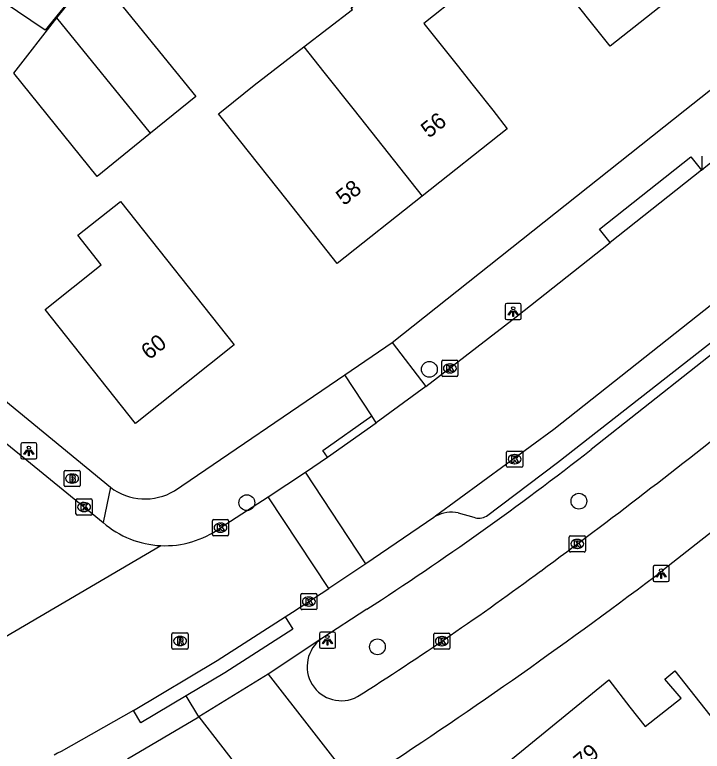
# Model space of a CAD drawing. Extents: x 159503 to 160347, y 382525 to 383272.
# Drawn here: x 159751.59 to 159794.13, y 382960.37 to 383005.91 of the extents above; entities that cross this region are included whole.
import ezdxf

# ---------------------------------------------------------------- set-up
doc = ezdxf.new("R2010")
doc.units = 0
for name, color, linetype in [('IMGEO_Boom', 7, 'Continuous'), ('IMGEO_Brandkraan', 7, 'Continuous'), ('IMGEO_Kolk', 7, 'Continuous'), ('IMGEO_Lichtpunt', 7, 'Continuous'), ('IMGEO_Pand', 7, 'Continuous'), ('IMGEO_Pand_nummerreeks', 7, 'Continuous'), ('IMGEO_Rijbaan_lokaal_open', 7, 'Continuous'), ('IMGEO_Rioolput', 7, 'Continuous'), ('IMGEO_Voetpad_open', 7, 'Continuous')]:
    doc.layers.add(name, color=color, linetype=linetype)

msp = doc.modelspace()

# ---------------------------------------------------------------- linework, layer by layer
at = {"layer": 'IMGEO_Boom'}
for centre in [(159777.246, 382983.98), (159765.949, 382975.736), (159786.498, 382975.827), (159774.031, 382966.825)]:
    msp.add_circle(centre, 0.489, dxfattribs=at)
at = {"layer": 'IMGEO_Brandkraan'}
for p, q in [((159754.641, 382976.804), (159754.641, 382977.656)), ((159754.716, 382977.73), (159755.568, 382977.73)), ((159755.642, 382977.656), (159755.642, 382976.804)), ((159755.129, 382977.51), (159755.154, 382977.51)), ((159755.568, 382976.73), (159754.716, 382976.73)), ((159755.152, 382976.95), (159755.127, 382976.95))]:
    msp.add_line(p, q, dxfattribs=at)
for points in [[(159754.641, 382976.804), (159754.641, 382977.656)], [(159754.716, 382977.73), (159755.568, 382977.73)], [(159755.642, 382977.656), (159755.642, 382976.804)], [(159754.989, 382977.43), (159754.989, 382977.03), (159755.202, 382977.03)], [(159755.22, 382977.43), (159754.989, 382977.43)], [(159755.168, 382977.349), (159755.114, 382977.349), (159755.114, 382977.273)], [(159755.114, 382977.273), (159755.167, 382977.273)], [(159755.176, 382977.197), (159755.114, 382977.197), (159755.114, 382977.116)], [(159755.114, 382977.116), (159755.176, 382977.116)], [(159755.568, 382976.73), (159754.716, 382976.73)]]:
    msp.add_lwpolyline(points, dxfattribs=at)
for centre, radius, start, end in [((159754.718, 382977.654), 0.0765, 91.552, 178.448), ((159754.718, 382977.654), 0.0765, 91.552, 178.448), ((159755.566, 382977.654), 0.0765, 1.552, 88.448), ((159755.566, 382977.654), 0.0765, 1.552, 88.448), ((159755.169, 382977.311), 0.0379, 267.8285, 90.9355), ((159755.177, 382977.156), 0.0404, 269.8759, 90.5077), ((159755.224, 382977.285), 0.145, 59.4692, 91.5367), ((159755.249, 382977.332), 0.0922, 285.5137, 58.1501), ((159755.254, 382977.14), 0.105, 301.3115, 78.989), ((159754.718, 382976.806), 0.0765, 181.552, 268.448), ((159754.718, 382976.806), 0.0765, 181.552, 268.448), ((159755.208, 382977.281), 0.251, 268.6676, 293.5347), ((159755.566, 382976.806), 0.0765, 271.552, 358.448), ((159755.566, 382976.806), 0.0765, 271.552, 358.448)]:
    msp.add_arc(centre, radius, start, end, dxfattribs=at)
for centre, major_axis, ratio, start_param, end_param in [((159755.128, 382977.23), (-0.387, 0.002), 0.722429, 4.712389, 7.853982), ((159755.153, 382977.23), (-0.39, 0.002), 0.717154, 1.570796, 4.712389)]:
    msp.add_ellipse(centre, major_axis=major_axis, ratio=ratio, start_param=start_param, end_param=end_param, dxfattribs=at)
at = {"layer": 'IMGEO_Kolk'}
for p, q in [((159794.13, 382996.316), (159794.13, 382997.168)), ((159778.012, 382983.616), (159778.012, 382984.468)), ((159778.087, 382984.542), (159778.939, 382984.542)), ((159779.013, 382984.468), (159779.013, 382983.616)), ((159778.5, 382984.322), (159778.525, 382984.322)), ((159778.939, 382983.542), (159778.087, 382983.542)), ((159778.523, 382983.762), (159778.498, 382983.762)), ((159782.094, 382978.927), (159782.946, 382978.927)), ((159782.019, 382978.001), (159782.019, 382978.853)), ((159782.507, 382978.707), (159782.532, 382978.707)), ((159783.02, 382978.853), (159783.02, 382978.001)), ((159782.53, 382978.147), (159782.505, 382978.147)), ((159782.946, 382977.927), (159782.094, 382977.927)), ((159755.379, 382975.042), (159755.379, 382975.894)), ((159755.454, 382975.968), (159756.306, 382975.968)), ((159755.867, 382975.748), (159755.892, 382975.748)), ((159756.38, 382975.894), (159756.38, 382975.042)), ((159756.306, 382974.968), (159755.454, 382974.968)), ((159755.89, 382975.188), (159755.865, 382975.188)), ((159763.821, 382973.765), (159763.821, 382974.617)), ((159763.896, 382974.691), (159764.748, 382974.691)), ((159764.309, 382974.471), (159764.334, 382974.471)), ((159764.822, 382974.617), (159764.822, 382973.765)), ((159764.332, 382973.911), (159764.307, 382973.911)), ((159764.748, 382973.691), (159763.896, 382973.691)), ((159785.899, 382972.762), (159785.899, 382973.614)), ((159785.974, 382973.688), (159786.826, 382973.688)), ((159786.387, 382973.468), (159786.412, 382973.468)), ((159786.9, 382973.614), (159786.9, 382972.762)), ((159786.826, 382972.688), (159785.974, 382972.688)), ((159786.41, 382972.908), (159786.385, 382972.908)), ((159769.291, 382969.196), (159769.291, 382970.048)), ((159769.366, 382970.122), (159770.218, 382970.122)), ((159769.779, 382969.902), (159769.804, 382969.902)), ((159770.292, 382970.048), (159770.292, 382969.196)), ((159769.802, 382969.342), (159769.777, 382969.342)), ((159770.218, 382969.122), (159769.366, 382969.122)), ((159777.516, 382966.747), (159777.516, 382967.599)), ((159777.591, 382967.673), (159778.443, 382967.673)), ((159778.517, 382967.599), (159778.517, 382966.747)), ((159778.004, 382967.453), (159778.029, 382967.453)), ((159778.443, 382966.673), (159777.591, 382966.673)), ((159778.027, 382966.893), (159778.002, 382966.893))]:
    msp.add_line(p, q, dxfattribs=at)
for points in [[(159794.13, 382996.316), (159794.13, 382997.168)], [(159778.012, 382983.616), (159778.012, 382984.468)], [(159778.087, 382984.542), (159778.939, 382984.542)], [(159779.013, 382984.468), (159779.013, 382983.616)], [(159778.333, 382984.242), (159778.456, 382984.242), (159778.456, 382984.091), (159778.586, 382984.242), (159778.75, 382984.242), (159778.604, 382984.091), (159778.757, 382983.842), (159778.605, 382983.842), (159778.52, 382984.006), (159778.456, 382983.939), (159778.456, 382983.842), (159778.333, 382983.842), (159778.333, 382984.242)], [(159778.939, 382983.542), (159778.087, 382983.542)], [(159782.094, 382978.927), (159782.946, 382978.927)], [(159782.019, 382978.001), (159782.019, 382978.853)], [(159782.34, 382978.627), (159782.463, 382978.627), (159782.463, 382978.476), (159782.593, 382978.627), (159782.757, 382978.627), (159782.611, 382978.476), (159782.764, 382978.227), (159782.612, 382978.227), (159782.527, 382978.391), (159782.463, 382978.324), (159782.463, 382978.227), (159782.34, 382978.227), (159782.34, 382978.627)], [(159783.02, 382978.853), (159783.02, 382978.001)], [(159782.946, 382977.927), (159782.094, 382977.927)], [(159755.379, 382975.042), (159755.379, 382975.894)], [(159755.454, 382975.968), (159756.306, 382975.968)], [(159756.38, 382975.894), (159756.38, 382975.042)], [(159755.7, 382975.668), (159755.823, 382975.668), (159755.823, 382975.517), (159755.953, 382975.668), (159756.117, 382975.668), (159755.971, 382975.517), (159756.124, 382975.268), (159755.972, 382975.268), (159755.887, 382975.432), (159755.823, 382975.365), (159755.823, 382975.268), (159755.7, 382975.268), (159755.7, 382975.668)], [(159756.306, 382974.968), (159755.454, 382974.968)], [(159763.821, 382973.765), (159763.821, 382974.617)], [(159763.896, 382974.691), (159764.748, 382974.691)], [(159764.142, 382974.391), (159764.265, 382974.391), (159764.265, 382974.24), (159764.395, 382974.391), (159764.559, 382974.391), (159764.413, 382974.24), (159764.566, 382973.991), (159764.414, 382973.991), (159764.329, 382974.155), (159764.265, 382974.088), (159764.265, 382973.991), (159764.142, 382973.991), (159764.142, 382974.391)], [(159764.822, 382974.617), (159764.822, 382973.765)], [(159764.748, 382973.691), (159763.896, 382973.691)], [(159785.899, 382972.762), (159785.899, 382973.614)], [(159785.974, 382973.688), (159786.826, 382973.688)], [(159786.9, 382973.614), (159786.9, 382972.762)], [(159786.22, 382973.388), (159786.343, 382973.388), (159786.343, 382973.237), (159786.473, 382973.388), (159786.637, 382973.388), (159786.491, 382973.237), (159786.644, 382972.988), (159786.492, 382972.988), (159786.407, 382973.152), (159786.343, 382973.085), (159786.343, 382972.988), (159786.22, 382972.988), (159786.22, 382973.388)], [(159786.826, 382972.688), (159785.974, 382972.688)], [(159769.291, 382969.196), (159769.291, 382970.048)], [(159769.366, 382970.122), (159770.218, 382970.122)], [(159769.612, 382969.822), (159769.735, 382969.822), (159769.735, 382969.671), (159769.865, 382969.822), (159770.029, 382969.822), (159769.883, 382969.671), (159770.036, 382969.422), (159769.884, 382969.422), (159769.799, 382969.586), (159769.735, 382969.519), (159769.735, 382969.422), (159769.612, 382969.422), (159769.612, 382969.822)], [(159770.292, 382970.048), (159770.292, 382969.196)], [(159770.218, 382969.122), (159769.366, 382969.122)], [(159777.516, 382966.747), (159777.516, 382967.599)], [(159777.591, 382967.673), (159778.443, 382967.673)], [(159778.517, 382967.599), (159778.517, 382966.747)], [(159777.837, 382967.373), (159777.96, 382967.373), (159777.96, 382967.222), (159778.09, 382967.373), (159778.254, 382967.373), (159778.108, 382967.222), (159778.261, 382966.973), (159778.109, 382966.973), (159778.024, 382967.137), (159777.96, 382967.07), (159777.96, 382966.973), (159777.837, 382966.973), (159777.837, 382967.373)], [(159778.443, 382966.673), (159777.591, 382966.673)]]:
    msp.add_lwpolyline(points, dxfattribs=at)
for centre, start, end in [((159778.089, 382984.466), 91.552, 178.448), ((159778.089, 382984.466), 91.552, 178.448), ((159778.937, 382984.466), 1.552, 88.448), ((159778.937, 382984.466), 1.552, 88.448), ((159778.089, 382983.618), 181.552, 268.448), ((159778.089, 382983.618), 181.552, 268.448), ((159778.937, 382983.618), 271.552, 358.448), ((159778.937, 382983.618), 271.552, 358.448), ((159782.096, 382978.851), 91.552, 178.448), ((159782.096, 382978.851), 91.552, 178.448), ((159782.944, 382978.851), 1.552, 88.448), ((159782.944, 382978.851), 1.552, 88.448), ((159782.096, 382978.003), 181.552, 268.448), ((159782.096, 382978.003), 181.552, 268.448), ((159782.944, 382978.003), 271.552, 358.448), ((159782.944, 382978.003), 271.552, 358.448), ((159755.456, 382975.892), 91.552, 178.448), ((159755.456, 382975.892), 91.552, 178.448), ((159756.304, 382975.892), 1.552, 88.448), ((159756.304, 382975.892), 1.552, 88.448), ((159755.456, 382975.044), 181.552, 268.448), ((159755.456, 382975.044), 181.552, 268.448), ((159756.304, 382975.044), 271.552, 358.448), ((159756.304, 382975.044), 271.552, 358.448), ((159763.898, 382974.615), 91.552, 178.448), ((159763.898, 382974.615), 91.552, 178.448), ((159764.746, 382974.615), 1.552, 88.448), ((159764.746, 382974.615), 1.552, 88.448), ((159763.898, 382973.767), 181.552, 268.448), ((159763.898, 382973.767), 181.552, 268.448), ((159764.746, 382973.767), 271.552, 358.448), ((159764.746, 382973.767), 271.552, 358.448), ((159785.976, 382973.612), 91.552, 178.448), ((159785.976, 382973.612), 91.552, 178.448), ((159786.824, 382973.612), 1.552, 88.448), ((159786.824, 382973.612), 1.552, 88.448), ((159785.976, 382972.764), 181.552, 268.448), ((159785.976, 382972.764), 181.552, 268.448), ((159786.824, 382972.764), 271.552, 358.448), ((159786.824, 382972.764), 271.552, 358.448), ((159769.368, 382970.046), 91.552, 178.448), ((159769.368, 382970.046), 91.552, 178.448), ((159770.216, 382970.046), 1.552, 88.448), ((159770.216, 382970.046), 1.552, 88.448), ((159769.368, 382969.198), 181.552, 268.448), ((159769.368, 382969.198), 181.552, 268.448), ((159770.216, 382969.198), 271.552, 358.448), ((159770.216, 382969.198), 271.552, 358.448), ((159777.593, 382967.597), 91.552, 178.448), ((159777.593, 382967.597), 91.552, 178.448), ((159778.441, 382967.597), 1.552, 88.448), ((159778.441, 382967.597), 1.552, 88.448), ((159777.593, 382966.749), 181.552, 268.448), ((159777.593, 382966.749), 181.552, 268.448), ((159778.441, 382966.749), 271.552, 358.448), ((159778.441, 382966.749), 271.552, 358.448)]:
    msp.add_arc(centre, 0.0765, start, end, dxfattribs=at)
for centre, major_axis, ratio, start_param, end_param in [((159778.499, 382984.042), (-0.387, 0.002), 0.722429, 4.712389, 7.853982), ((159778.524, 382984.042), (-0.39, 0.002), 0.717154, 1.570796, 4.712389), ((159782.506, 382978.427), (-0.387, 0.002), 0.722429, 4.712389, 7.853982), ((159782.531, 382978.427), (-0.39, 0.002), 0.717154, 1.570796, 4.712389), ((159755.866, 382975.468), (-0.387, 0.002), 0.722429, 4.712389, 7.853982), ((159755.891, 382975.468), (-0.39, 0.002), 0.717154, 1.570796, 4.712389), ((159764.308, 382974.191), (-0.387, 0.002), 0.722429, 4.712389, 7.853982), ((159764.333, 382974.191), (-0.39, 0.002), 0.717154, 1.570796, 4.712389), ((159786.386, 382973.188), (-0.387, 0.002), 0.722429, 4.712389, 7.853982), ((159786.411, 382973.188), (-0.39, 0.002), 0.717154, 1.570796, 4.712389), ((159769.778, 382969.622), (-0.387, 0.002), 0.722429, 4.712389, 7.853982), ((159769.803, 382969.622), (-0.39, 0.002), 0.717154, 1.570796, 4.712389), ((159778.003, 382967.173), (-0.387, 0.002), 0.722429, 4.712389, 7.853982), ((159778.028, 382967.173), (-0.39, 0.002), 0.717154, 1.570796, 4.712389)]:
    msp.add_ellipse(centre, major_axis=major_axis, ratio=ratio, start_param=start_param, end_param=end_param, dxfattribs=at)
at = {"layer": 'IMGEO_Lichtpunt'}
for p, q in [((159782.838, 382988.054), (159782.03, 382988.054)), ((159782.838, 382988.054), (159782.03, 382988.054)), ((159781.936, 382987.959), (159781.936, 382987.152)), ((159781.936, 382987.959), (159781.936, 382987.152)), ((159782.932, 382987.152), (159782.932, 382987.959)), ((159782.932, 382987.152), (159782.932, 382987.959)), ((159782.03, 382987.058), (159782.838, 382987.058)), ((159782.03, 382987.058), (159782.838, 382987.058)), ((159752.87, 382979.438), (159752.062, 382979.438)), ((159752.87, 382979.438), (159752.062, 382979.438)), ((159751.968, 382979.343), (159751.968, 382978.536)), ((159751.968, 382979.343), (159751.968, 382978.536)), ((159752.964, 382978.536), (159752.964, 382979.343)), ((159752.964, 382978.536), (159752.964, 382979.343)), ((159752.062, 382978.442), (159752.87, 382978.442)), ((159752.062, 382978.442), (159752.87, 382978.442)), ((159791.084, 382971.755), (159791.084, 382970.948)), ((159791.084, 382971.755), (159791.084, 382970.948)), ((159791.986, 382971.85), (159791.178, 382971.85)), ((159791.986, 382971.85), (159791.178, 382971.85)), ((159792.08, 382970.948), (159792.08, 382971.755)), ((159792.08, 382970.948), (159792.08, 382971.755)), ((159791.178, 382970.854), (159791.986, 382970.854)), ((159791.178, 382970.854), (159791.986, 382970.854)), ((159770.438, 382967.636), (159770.438, 382966.829)), ((159770.438, 382967.636), (159770.438, 382966.829)), ((159771.34, 382967.731), (159770.532, 382967.731)), ((159771.34, 382967.731), (159770.532, 382967.731)), ((159771.434, 382966.829), (159771.434, 382967.636)), ((159771.434, 382966.829), (159771.434, 382967.636)), ((159770.532, 382966.735), (159771.34, 382966.735)), ((159770.532, 382966.735), (159771.34, 382966.735))]:
    msp.add_line(p, q, dxfattribs=at)
for points in [[(159782.31, 382987.623), (159782.349, 382987.595), (159782.161, 382987.333), (159782.123, 382987.36), (159782.31, 382987.623)], [(159782.412, 382987.575), (159782.459, 382987.575), (159782.459, 382987.253), (159782.412, 382987.253), (159782.412, 382987.575)], [(159782.522, 382987.595), (159782.56, 382987.622), (159782.747, 382987.36), (159782.708, 382987.332), (159782.522, 382987.595)], [(159752.342, 382979.007), (159752.381, 382978.979), (159752.193, 382978.717), (159752.155, 382978.744), (159752.342, 382979.007)], [(159752.444, 382978.959), (159752.491, 382978.959), (159752.491, 382978.637), (159752.444, 382978.637), (159752.444, 382978.959)], [(159752.554, 382978.979), (159752.592, 382979.006), (159752.779, 382978.744), (159752.74, 382978.716), (159752.554, 382978.979)], [(159791.458, 382971.419), (159791.497, 382971.391), (159791.309, 382971.129), (159791.271, 382971.156), (159791.458, 382971.419)], [(159791.56, 382971.371), (159791.607, 382971.371), (159791.607, 382971.049), (159791.56, 382971.049), (159791.56, 382971.371)], [(159791.67, 382971.391), (159791.708, 382971.418), (159791.895, 382971.156), (159791.856, 382971.128), (159791.67, 382971.391)], [(159770.812, 382967.3), (159770.851, 382967.272), (159770.663, 382967.01), (159770.625, 382967.037), (159770.812, 382967.3)], [(159770.914, 382967.252), (159770.961, 382967.252), (159770.961, 382966.93), (159770.914, 382966.93), (159770.914, 382967.252)], [(159771.024, 382967.272), (159771.062, 382967.299), (159771.249, 382967.037), (159771.21, 382967.009), (159771.024, 382967.272)]]:
    msp.add_lwpolyline(points, dxfattribs=at)
for centre in [(159782.435, 382987.757), (159752.467, 382979.141), (159791.583, 382971.553), (159770.937, 382967.434)]:
    msp.add_circle(centre, 0.0994, dxfattribs=at)
for centre, start, end in [((159782.03, 382987.959), 90, 180), ((159782.03, 382987.959), 90, 180), ((159782.838, 382987.959), 0, 90), ((159782.838, 382987.959), 0, 90), ((159782.03, 382987.152), 180, 270), ((159782.03, 382987.152), 180, 270), ((159782.838, 382987.152), 270, 0), ((159782.838, 382987.152), 270, 360), ((159752.062, 382979.343), 90, 180), ((159752.062, 382979.343), 90, 180), ((159752.87, 382979.343), 0, 90), ((159752.87, 382979.343), 0, 90), ((159752.062, 382978.536), 180, 270), ((159752.062, 382978.536), 180, 270), ((159752.87, 382978.536), 270, 0), ((159752.87, 382978.536), 270, 360), ((159791.178, 382971.755), 90, 180), ((159791.178, 382971.755), 90, 180), ((159791.986, 382971.755), 0, 90), ((159791.986, 382971.755), 0, 90), ((159791.178, 382970.948), 180, 270), ((159791.178, 382970.948), 180, 270), ((159791.986, 382970.948), 270, 0), ((159791.986, 382970.948), 270, 360), ((159770.532, 382967.636), 90, 180), ((159770.532, 382967.636), 90, 180), ((159771.34, 382967.636), 0, 90), ((159771.34, 382967.636), 0, 90), ((159770.532, 382966.829), 180, 270), ((159770.532, 382966.829), 180, 270), ((159771.34, 382966.829), 270, 0), ((159771.34, 382966.829), 270, 360)]:
    msp.add_arc(centre, 0.0946, start, end, dxfattribs=at)
at = {"layer": 'IMGEO_Pand'}
for points in [[(159793.71, 383008.158), (159788.437, 383003.961), (159785.323, 383007.874), (159782.767, 383011.085), (159781.958, 383010.441), (159780.23, 383012.611), (159783.363, 383015.106), (159784.429, 383015.955), (159786.145, 383017.31), (159786.318, 383017.448)], [(159758.283, 383010.865), (159753.467, 383004.946), (159750.876, 383006.697), (159755.183, 383012.265), (159758.283, 383010.865)], [(159769.487, 383003.92), (159772.486, 383006.228), (159772.407, 383006.327), (159774.63, 383008.091), (159772.911, 383010.258), (159775.283, 383012.14), (159779.201, 383007.202), (159776.897, 383005.374), (159778.957, 383002.782), (159779.951, 383001.528), (159781.162, 383000), (159782.063, 382998.864), (159776.807, 382994.694)], [(159754.195, 383005.716), (159756.505, 383008.608), (159762.795, 383000.858), (159759.987, 382998.579)], [(159759.987, 382998.579), (159756.7, 382995.911), (159751.525, 383002.289), (159754.195, 383005.716)], [(159759.987, 382998.579), (159754.195, 383005.716)], [(159776.807, 382994.694), (159771.548, 382990.52), (159768.44, 382994.437), (159765.495, 382998.147), (159764.202, 382999.777), (159764.479, 383000), (159766.41, 383001.552), (159769.487, 383003.92)], [(159769.487, 383003.92), (159770.72, 383002.365), (159772.596, 383000), (159776.807, 382994.694)], [(159765.175, 382985.49), (159759.06, 382980.638), (159753.471, 382987.681), (159756.943, 382990.435), (159755.486, 382992.271), (159758.129, 382994.368), (159765.175, 382985.49)], [(159794.624, 382952.871), (159792.6, 382955.435), (159790.441, 382953.791), (159786.863, 382950.869), (159785.932, 382952.032), (159783.247, 382955.407), (159784.694, 382956.548), (159782.157, 382959.73), (159788.342, 382964.777), (159789.658, 382963.096), (159790.599, 382961.893), (159792.824, 382963.647), (159791.811, 382964.834), (159792.433, 382965.349), (159795.526, 382961.42), (159799.369, 382956.536), (159798.582, 382955.928), (159794.624, 382952.871)]]:
    msp.add_lwpolyline(points, dxfattribs=at)
at = {"layer": 'IMGEO_Rijbaan_lokaal_open'}
for points in [[(159816.646, 383005.334), (159784.946, 382980.27), (159777.634, 382974.895)], [(159794.077, 382996.304), (159794.355, 382996.523), (159798.752, 383000), (159805.481, 383005.321)], [(159831.784, 383003.185), (159827.76, 383000), (159805.571, 382982.438), (159791.729, 382971.586)], [(159794.077, 382996.304), (159788.426, 382991.835)], [(159777.025, 382982.921), (159782.608, 382987.234), (159788.426, 382991.835)], [(159740.39, 382988.088), (159757.061, 382974.504)], [(159777.025, 382982.921), (159773.96, 382980.682)], [(159770.933, 382978.556), (159773.96, 382980.682)], [(159769.571, 382977.626), (159770.933, 382978.556)], [(159767.275, 382976.094), (159769.571, 382977.626)], [(159773.313, 382971.955), (159769.571, 382977.626)], [(159764.296, 382974.173), (159767.275, 382976.094)], [(159771.016, 382970.427), (159767.275, 382976.094)], [(159777.634, 382974.895), (159777.531, 382974.823), (159773.313, 382971.955)], [(159750.62, 382967.229), (159760.621, 382973.082)], [(159773.313, 382971.955), (159771.016, 382970.427)], [(159768.323, 382968.671), (159768.781, 382968.963), (159771.016, 382970.427)], [(159758.932, 382962.886), (159764.112, 382965.984), (159768.323, 382968.671)], [(159770.582, 382967.334), (159767.273, 382965.143)], [(159767.273, 382965.143), (159762.986, 382962.489)], [(159767.273, 382965.143), (159772.631, 382958.244)], [(159758.932, 382962.886), (159754.457, 382960.36), (159754.237, 382960.246), (159754.023, 382960.12)], [(159758.557, 382959.904), (159762.986, 382962.489)], [(159762.986, 382962.489), (159768.351, 382955.571)]]:
    msp.add_lwpolyline(points, dxfattribs=at)
for centre, radius, start, end in [((159553.608, 383284.554), 388.767, 306.36737, 308.73678), ((159760.89, 382978.923), 5.847, 229.0893, 267.3634), ((159760.891, 382978.908), 5.832, 267.3469, 305.7224), ((159666.675, 383130.798), 197.913, 302.42764, 306.40373), ((159604.996, 383217.908), 309.102, 303.12927, 307.16526), ((159771.795, 382965.603), 2.113, 125.024, 298.4917)]:
    msp.add_arc(centre, radius, start, end, dxfattribs=at)
at = {"layer": 'IMGEO_Rioolput'}
for p, q in [((159761.318, 382966.758), (159761.318, 382967.61)), ((159761.393, 382967.684), (159762.245, 382967.684)), ((159762.319, 382967.61), (159762.319, 382966.758)), ((159761.806, 382967.464), (159761.831, 382967.464)), ((159762.245, 382966.684), (159761.393, 382966.684)), ((159761.829, 382966.904), (159761.804, 382966.904))]:
    msp.add_line(p, q, dxfattribs=at)
for points in [[(159761.318, 382966.758), (159761.318, 382967.61)], [(159761.393, 382967.684), (159762.245, 382967.684)], [(159762.319, 382967.61), (159762.319, 382966.758)], [(159761.907, 382967.382), (159761.655, 382967.384), (159761.655, 382966.984)], [(159761.655, 382966.984), (159761.779, 382966.984), (159761.779, 382967.146), (159761.79, 382967.146)], [(159761.833, 382967.303), (159761.779, 382967.303), (159761.779, 382967.222)], [(159761.779, 382967.222), (159761.831, 382967.222)], [(159761.837, 382967.117), (159761.908, 382966.984), (159762.048, 382966.984), (159761.983, 382967.11)], [(159762.245, 382966.684), (159761.393, 382966.684)]]:
    msp.add_lwpolyline(points, dxfattribs=at)
for centre, radius, start, end in [((159761.395, 382967.608), 0.0765, 91.552, 178.448), ((159761.395, 382967.608), 0.0765, 91.552, 178.448), ((159762.243, 382967.608), 0.0765, 1.552, 88.448), ((159762.243, 382967.608), 0.0765, 1.552, 88.448), ((159761.789, 382967.093), 0.0533, 26.0293, 88.6989), ((159761.815, 382967.411), 0.19, 274.7715, 282.9687), ((159761.839, 382967.207), 0.0964, 77.0061, 93.1865), ((159761.853, 382967.264), 0.0378, 276.6634, 79.6772), ((159761.906, 382967.272), 0.109, 350.3612, 89.416), ((159761.904, 382967.272), 0.112, 277.5842, 350.9817), ((159761.888, 382967.057), 0.108, 29.5134, 73.7905), ((159761.395, 382966.76), 0.0765, 181.552, 268.448), ((159761.395, 382966.76), 0.0765, 181.552, 268.448), ((159762.243, 382966.76), 0.0765, 271.552, 358.448), ((159762.243, 382966.76), 0.0765, 271.552, 358.448)]:
    msp.add_arc(centre, radius, start, end, dxfattribs=at)
for centre, major_axis, ratio, start_param, end_param in [((159761.805, 382967.184), (-0.387, 0.002), 0.722429, 4.712389, 7.853982), ((159761.83, 382967.184), (-0.39, 0.002), 0.717154, 1.570796, 4.712389)]:
    msp.add_ellipse(centre, major_axis=major_axis, ratio=ratio, start_param=start_param, end_param=end_param, dxfattribs=at)
at = {"layer": 'IMGEO_Voetpad_open'}
for points in [[(159774.942, 382985.649), (159793.053, 383000), (159824.858, 383025.202)], [(159788.426, 382991.835), (159787.781, 382992.651), (159793.432, 382997.12), (159794.077, 382996.304)], [(159741.629, 382989.716), (159757.507, 382976.697)], [(159780.772, 382974.903), (159785.179, 382978.223), (159797.492, 382987.853), (159799.938, 382989.792)], [(159800.978, 382984.561), (159798.414, 382987.84), (159796.969, 382986.685), (159787.262, 382979.025)], [(159772.008, 382983.648), (159774.942, 382985.649)], [(159774.942, 382985.649), (159777.025, 382982.921)], [(159761.473, 382976.471), (159772.008, 382983.648)], [(159773.686, 382981.099), (159772.008, 382983.648)], [(159770.933, 382978.556), (159770.648, 382978.965), (159773.686, 382981.099)], [(159773.96, 382980.682), (159773.686, 382981.099)], [(159757.507, 382976.697), (159757.061, 382974.504)], [(159779.034, 382975.108), (159779.994, 382974.834)], [(159773.383, 382969.151), (159770.582, 382967.334)], [(159768.323, 382968.671), (159768.807, 382967.912), (159764.585, 382965.218), (159762.205, 382963.795)], [(159762.205, 382963.795), (159759.394, 382962.114), (159758.932, 382962.886)], [(159762.986, 382962.489), (159762.205, 382963.795)]]:
    msp.add_lwpolyline(points, dxfattribs=at)
for centre, radius, start, end in [((159667.805, 383132.244), 194.283, 302.91697, 307.94175), ((159759.657, 382979.51), 3.54, 232.6136, 300.8636), ((159778.624, 382973.096), 2.053, 78.4794, 118.8222), ((159780.308, 382975.71), 0.931, 250.2655, 299.8709)]:
    msp.add_arc(centre, radius, start, end, dxfattribs=at)

# ---------------------------------------------------------------- texts
at = {"layer": 'IMGEO_Pand_nummerreeks'}
for s, rotation, p in [('56', 38.4283, (159777.222, 382998.24)), ('58', 38.4397, (159771.966, 382994.069)), ('60', 38.4305, (159759.906, 382984.527)), ('79', 39.2147, (159786.683, 382959.19))]:
    msp.add_text(s, height=1, rotation=rotation, dxfattribs=at).set_placement(p)

doc.saveas('drawing.dxf')
